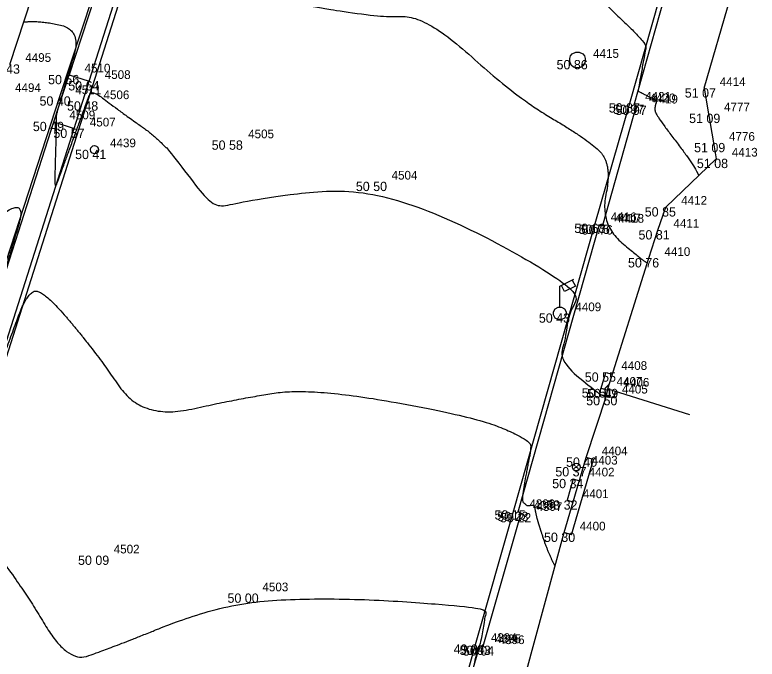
# Model space of a CAD drawing. Extents: x -704017 to -701500, y -1008977 to -1008450.
# Drawn here: x -701730.96 to -701707.04, y -1008927.14 to -1008906.39 of the extents above; entities that cross this region are included whole.
import ezdxf

# ---------------------------------------------------------------- set-up
doc = ezdxf.new("R2010")
doc.units = 0
for name, color, linetype in [('Z_body', 7, 'Continuous'), ('Z_body_cisla', 7, 'Continuous'), ('Z_body_vysky', 7, 'Continuous'), ('Z_budovy', 7, 'Continuous'), ('Z_chodnik', 7, 'Continuous'), ('Z_komunikace', 7, 'Continuous'), ('Z_obruby', 7, 'Continuous'), ('Z_oploceni', 7, 'Continuous'), ('Z_rozhrani_ploch', 7, 'Continuous'), ('Z_site_znaky_kanalizace', 7, 'Continuous'), ('Z_site_znaky_pilire', 7, 'Continuous'), ('Z_site_znaky_VO', 7, 'Continuous'), ('Z_site_znaky_vodovod', 7, 'Continuous'), ('Z_vrstevnice_hlavni', 7, 'Continuous'), ('Z_vrstevnice_vedlejsi', 7, 'Continuous'), ('Z_vstupy', 7, 'Continuous')]:
    doc.layers.add(name, color=color, linetype=linetype)

# ---------------------------------------------------------------- blocks, each defined once
blk = doc.blocks.new('POINT_DISPLAY')
blk.add_line((0, 0), (0, 0))
blk = doc.blocks.new('Z13')
for p, q in [((0, 0.88), (0.45, 1.1)), ((0.4, 1.07), (0.5, 0.88)), ((0, 0.2), (0, 0.88)), ((0.15, 0.7), (0.05, 0.9)), ((0.5, 0.88), (0.15, 0.7)), ((-0.2, 0.05), (-0.15, 0.15)), ((-0.2, -0.05), (-0.2, 0.05)), ((-0.15, 0.15), (-0.05, 0.2)), ((-0.05, 0.2), (0.05, 0.2)), ((0.05, 0.2), (0.15, 0.15)), ((0.15, 0.15), (0.2, 0.05)), ((0.2, 0.05), (0.2, -0.05)), ((-0.15, -0.15), (-0.2, -0.05)), ((-0.05, -0.2), (-0.15, -0.15)), ((0.05, -0.2), (-0.05, -0.2)), ((0.15, -0.15), (0.05, -0.2)), ((0.2, -0.05), (0.15, -0.15))]:
    blk.add_line(p, q)
blk = doc.blocks.new('Z15')
blk.add_circle((0, 0), 0.125)
blk = doc.blocks.new('Z620')
for p, q in [((-0.17, 0.2), (-0.05, 0.25)), ((-0.05, 0.25), (0.05, 0.25)), ((0.05, 0.25), (0.17, 0.2)), ((-0.25, 0.05), (-0.23, 0.13)), ((-0.25, -0.05), (-0.25, 0.05)), ((-0.23, 0.13), (-0.17, 0.2)), ((0.17, 0.2), (0.23, 0.13)), ((0.23, 0.13), (0.25, 0.05)), ((0.25, 0.05), (0.25, -0.05)), ((-0.2, -0.17), (-0.25, -0.05)), ((-0.13, -0.23), (-0.2, -0.17)), ((-0.05, -0.25), (-0.13, -0.23)), ((0.13, -0.23), (0.05, -0.25)), ((0.2, -0.17), (0.13, -0.23)), ((0.25, -0.05), (0.2, -0.17)), ((0.05, -0.25), (-0.05, -0.25))]:
    blk.add_line(p, q)
blk = doc.blocks.new('Z614')
for p, q in [((-0.13, 0.03), (-0.1, 0.08)), ((-0.13, -0.03), (-0.13, 0.03)), ((-0.1, 0.08), (-0.08, 0.1)), ((-0.08, 0.1), (-0.03, 0.13)), ((-0.03, 0.13), (0.03, 0.13)), ((0.03, 0.13), (0.08, 0.1)), ((0.08, 0.1), (0.1, 0.08)), ((0.1, 0.08), (0.13, 0.03)), ((0.13, 0.03), (0.13, -0.03)), ((-0.1, -0.08), (-0.13, -0.03)), ((-0.08, -0.1), (-0.1, -0.08)), ((-0.03, -0.13), (-0.08, -0.1)), ((0.03, -0.13), (-0.03, -0.13)), ((0.08, -0.1), (0.03, -0.13)), ((0.1, -0.08), (0.08, -0.1)), ((0.13, -0.03), (0.1, -0.08))]:
    blk.add_line(p, q)

msp = doc.modelspace()

# ---------------------------------------------------------------- linework, layer by layer
at = {"layer": 'Z_budovy'}
for p, q in [((-701731.12, -1008907.98), (-701728.75, -1008900.78)), ((-701708.75, -1008908.75), (-701707.34, -1008903.88)), ((-701708.75, -1008908.75), (-701708.61, -1008909.57)), ((-701708.45, -1008910.51), (-701708.36, -1008911.02)), ((-701709.99, -1008912.58), (-701708.36, -1008911.02)), ((-701710.24, -1008913.32), (-701709.99, -1008912.58)), ((-701711.85, -1008918.43), (-701710.53, -1008914.22)), ((-701711.85, -1008918.43), (-701709.22, -1008919.26))]:
    msp.add_line(p, q, dxfattribs=at)
at = {"layer": 'Z_chodnik'}
for p, q in [((-701729.51, -1008909.01), (-701726.95, -1008901.26)), ((-701733.68, -1008921.82), (-701729.51, -1008909.01))]:
    msp.add_line(p, q, dxfattribs=at)
at = {"layer": 'Z_komunikace'}
for p, q in [((-701711.15, -1008909.23), (-701708.24, -1008899)), ((-701728.6, -1008909.17), (-701726.17, -1008901.5)), ((-701732.74, -1008922.15), (-701728.6, -1008909.17)), ((-701712.26, -1008913.11), (-701711.15, -1008909.23)), ((-701714.88, -1008922.34), (-701712.26, -1008913.11)), ((-701716.12, -1008926.66), (-701714.88, -1008922.34)), ((-701717.74, -1008932.45), (-701716.12, -1008926.66))]:
    msp.add_line(p, q, dxfattribs=at)
at = {"layer": 'Z_obruby'}
for p, q in [((-701711.01, -1008909.28), (-701708.12, -1008899.08)), ((-701726.91, -1008901.33), (-701729.21, -1008908.32)), ((-701728.56, -1008908.52), (-701726.32, -1008901.5)), ((-701729.7, -1008909.83), (-701729.21, -1008908.32)), ((-701729.04, -1008910.05), (-701728.56, -1008908.52)), ((-701712.02, -1008913.16), (-701710.93, -1008909.31)), ((-701710.93, -1008909.31), (-701711.01, -1008909.28)), ((-701733.57, -1008921.85), (-701729.7, -1008909.83)), ((-701732.89, -1008922.1), (-701729.04, -1008910.05)), ((-701714.74, -1008922.39), (-701712.12, -1008913.14)), ((-701712.12, -1008913.14), (-701712.02, -1008913.16)), ((-701715.87, -1008926.72), (-701714.65, -1008922.43)), ((-701714.65, -1008922.43), (-701714.74, -1008922.39)), ((-701717.64, -1008932.57), (-701715.98, -1008926.7)), ((-701715.98, -1008926.7), (-701715.87, -1008926.72))]:
    msp.add_line(p, q, dxfattribs=at)
at = {"layer": 'Z_oploceni'}
for p, q in [((-701711.9, -1008918.66), (-701711.85, -1008918.43)), ((-701711.66, -1008918.71), (-701711.61, -1008918.51)), ((-701711.9, -1008918.66), (-701711.66, -1008918.71)), ((-701713.26, -1008923.06), (-701712.55, -1008920.64)), ((-701712.31, -1008920.71), (-701712.55, -1008920.64)), ((-701713.02, -1008923.13), (-701712.31, -1008920.71)), ((-701713.02, -1008923.13), (-701713.26, -1008923.06))]:
    msp.add_line(p, q, dxfattribs=at)
at = {"layer": 'Z_rozhrani_ploch'}
for p, q in [((-701729.21, -1008908.32), (-701728.56, -1008908.52)), ((-701729.7, -1008909.83), (-701729.04, -1008910.05))]:
    msp.add_line(p, q, dxfattribs=at)
at = {"layer": 'Z_site_znaky_pilire'}
for p, q in [((-701712.07, -1008918.41), (-701711.92, -1008917.9)), ((-701711.92, -1008917.9), (-701711.7, -1008917.96)), ((-701712.07, -1008918.41), (-701711.86, -1008918.47)), ((-701712.97, -1008921.33), (-701713.16, -1008922.02)), ((-701712.97, -1008921.33), (-701712.77, -1008921.39)), ((-701713.16, -1008922.02), (-701712.97, -1008922.07))]:
    msp.add_line(p, q, dxfattribs=at)
at = {"layer": 'Z_vrstevnice_hlavni'}
for points in [[(-701728.009, -1008897.132), (-701727.874, -1008896.651), (-701727.377, -1008896.563), (-701727.133, -1008896.564), (-701725.68, -1008896.742), (-701726.8, -1008897.266), (-701725.964, -1008900.083), (-701725.9, -1008900.104), (-701725.657, -1008899.559), (-701725.647, -1008899.696), (-701725.46, -1008899.273), (-701724.942, -1008898.955), (-701724.192, -1008899.398), (-701723.759, -1008899.98), (-701718.661, -1008901.718), (-701716.325, -1008901.821), (-701714.46, -1008903.444), (-701711.912, -1008906.072), (-701710.602, -1008907.303), (-701710.651, -1008907.56), (-701710.884, -1008908.837), (-701710.875, -1008908.842), (-701710.332, -1008909.121), (-701710.276, -1008909.142), (-701710.35, -1008909.375), (-701710.31, -1008909.61), (-701709.028, -1008911.286), (-701708.927, -1008911.563)], [(-701734.748, -1008919.221), (-701734.673, -1008919.238), (-701734.423, -1008919.246), (-701734.173, -1008919.026), (-701733.784, -1008918.688), (-701732.337, -1008917.695), (-701732.568, -1008918.47), (-701733.6, -1008921.842), (-701734.4, -1008924.391), (-701734.431, -1008925.289), (-701734.463, -1008927.053), (-701733.955, -1008925.613), (-701732.74, -1008922.15), (-701730.709, -1008924.804), (-701729.26, -1008927.251), (-701727.968, -1008926.819), (-701723.48, -1008925.02), (-701715.766, -1008925.426), (-701715.805, -1008925.754), (-701715.97, -1008926.696), (-701716.027, -1008926.687), (-701716.162, -1008927.295), (-701716.206, -1008927.5), (-701716.176, -1008927.562), (-701716.143, -1008927.793), (-701715.554, -1008929.061), (-701715.055, -1008929.52)]]:
    msp.add_open_spline(points, degree=2, dxfattribs=at)
at = {"layer": 'Z_vrstevnice_vedlejsi'}
for points in [[(-701729.07, -1008901.753), (-701727.076, -1008901.464), (-701727.021, -1008901.475), (-701727.063, -1008901.613), (-701727.224, -1008902.283), (-701727.847, -1008904.323), (-701727.811, -1008905.22), (-701727.68, -1008905.762), (-701727.465, -1008905.302), (-701726.96, -1008903.993), (-701725.204, -1008905.37), (-701719.377, -1008906.5), (-701717.737, -1008906.374), (-701714.813, -1008909.038), (-701712.557, -1008910.36), (-701711.705, -1008911.17), (-701712.12, -1008913.14), (-701710.596, -1008914.395), (-701710.579, -1008914.376)], [(-701730.672, -1008906.618), (-701730.235, -1008906.555), (-701728.799, -1008906.857), (-701729.323, -1008908.579), (-701729.63, -1008909.614), (-701729.624, -1008909.743), (-701729.618, -1008909.858), (-701729.674, -1008911.702), (-701729.653, -1008911.967), (-701729.494, -1008911.536), (-701728.698, -1008909.366), (-701728.595, -1008909.089), (-701728.479, -1008908.787), (-701727.668, -1008909.422), (-701726.034, -1008910.571), (-701724.647, -1008912.613), (-701723.877, -1008912.442), (-701719.32, -1008911.76), (-701713.001, -1008914.989), (-701712.97, -1008915.61), (-701713.27, -1008916.973), (-701713.38, -1008917.587), (-701712.165, -1008918.552), (-701712.127, -1008918.591), (-701712.114, -1008918.613), (-701711.9, -1008918.66), (-701711.96, -1008918.42), (-701711.862, -1008918.342), (-701711.801, -1008918.274)], [(-701732.8, -1008913.111), (-701732.02, -1008913.262), (-701730.57, -1008912.267), (-701731.105, -1008914.062), (-701731.911, -1008916.699), (-701731.939, -1008917.602), (-701731.84, -1008918.814), (-701731.117, -1008916.843), (-701730.584, -1008915.39), (-701730.088, -1008915.187), (-701728.33, -1008917.265), (-701726.856, -1008919.434), (-701723.678, -1008918.731), (-701721.4, -1008918.39), (-701716.149, -1008919.317), (-701714.351, -1008920.076), (-701714.334, -1008920.417), (-701714.42, -1008920.807), (-701714.639, -1008922.034), (-701714.549, -1008922.106), (-701714.473, -1008922.184), (-701714.418, -1008922.197), (-701714.23, -1008922.155), (-701714.203, -1008922.307), (-701714.129, -1008922.666), (-701713.762, -1008923.764), (-701713.555, -1008924.141)]]:
    msp.add_open_spline(points, degree=2, dxfattribs=at)
at = {"layer": 'Z_vstupy'}
for p, q in [((-701708.61, -1008909.57), (-701708.45, -1008910.51)), ((-701710.53, -1008914.22), (-701710.24, -1008913.32)), ((-701712.55, -1008920.64), (-701711.9, -1008918.66)), ((-701714.5, -1008927.6), (-701713.26, -1008923.06))]:
    msp.add_line(p, q, dxfattribs=at)

# ---------------------------------------------------------------- block references
at = {"layer": 'Z_body'}
for p in [(-701712.83, -1008907.84), (-701729.21, -1008908.32), (-701728.56, -1008908.52), (-701708.75, -1008908.75), (-701729.51, -1008909.01), (-701728.6, -1008909.17), (-701711.15, -1008909.23), (-701711.01, -1008909.28), (-701710.93, -1008909.31), (-701708.61, -1008909.57), (-701729.7, -1008909.83), (-701729.04, -1008910.05), (-701723.94, -1008910.43), (-701708.45, -1008910.51), (-701728.39, -1008910.73), (-701708.36, -1008911.02), (-701719.32, -1008911.76), (-701709.99, -1008912.58), (-701712.26, -1008913.11), (-701712.12, -1008913.14), (-701712.02, -1008913.16), (-701710.24, -1008913.32), (-701710.53, -1008914.22), (-701713.4, -1008916), (-701711.92, -1008917.9), (-701712.07, -1008918.41), (-701711.85, -1008918.43), (-701711.9, -1008918.66), (-701712.55, -1008920.64), (-701712.87, -1008920.95), (-701712.97, -1008921.33), (-701713.16, -1008922.02), (-701714.88, -1008922.34), (-701714.74, -1008922.39), (-701714.65, -1008922.43), (-701713.26, -1008923.06), (-701728.27, -1008923.8), (-701723.48, -1008925.02), (-701716.12, -1008926.66), (-701715.98, -1008926.7), (-701715.87, -1008926.72)]:
    msp.add_blockref('POINT_DISPLAY', p, dxfattribs=at)
at = {"layer": 'Z_site_znaky_kanalizace'}
msp.add_blockref('Z620', (-701712.83, -1008907.84), dxfattribs=at)
at = {"layer": 'Z_site_znaky_pilire'}
msp.add_blockref('Z15', (-701712.87, -1008920.95), dxfattribs=at)
at = {"layer": 'Z_site_znaky_VO'}
msp.add_blockref('Z13', (-701713.4, -1008916), dxfattribs=at)
at = {"layer": 'Z_site_znaky_vodovod', "rotation": 10.799999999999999}
msp.add_blockref('Z614', (-701728.39, -1008910.73), dxfattribs=at)

# ---------------------------------------------------------------- texts
at = {"layer": 'Z_body_cisla'}
for s, p in [('4415', (-701712.33, -1008907.77)), ('4495', (-701730.62, -1008907.9)), ('4510', (-701728.71, -1008908.24)), ('4508', (-701728.06, -1008908.45)), ('4414', (-701708.25, -1008908.68)), ('4494', (-701730.95, -1008908.87)), ('4511', (-701729.01, -1008908.94)), ('4506', (-701728.1, -1008909.1)), ('4421', (-701710.65, -1008909.15)), ('4420', (-701710.51, -1008909.2)), ('4419', (-701710.43, -1008909.24)), ('4777', (-701708.11, -1008909.49)), ('4509', (-701729.2, -1008909.75)), ('4507', (-701728.54, -1008909.98)), ('4505', (-701723.44, -1008910.36)), ('4776', (-701707.95, -1008910.44)), ('4439', (-701727.89, -1008910.65)), ('4413', (-701707.86, -1008910.95)), ('4504', (-701718.82, -1008911.69)), ('4412', (-701709.49, -1008912.5)), ('4416', (-701711.76, -1008913.03)), ('4417', (-701711.62, -1008913.07)), ('4418', (-701711.52, -1008913.08)), ('4411', (-701709.74, -1008913.24)), ('4410', (-701710.03, -1008914.15)), ('4409', (-701712.9, -1008915.93)), ('4408', (-701711.42, -1008917.82)), ('4407', (-701711.57, -1008918.33)), ('4405', (-701711.4, -1008918.58)), ('4406', (-701711.35, -1008918.36)), ('4404', (-701712.05, -1008920.57)), ('4403', (-701712.37, -1008920.87)), ('4402', (-701712.47, -1008921.25)), ('4401', (-701712.66, -1008921.95)), ('4399', (-701714.38, -1008922.27)), ('4398', (-701714.24, -1008922.32)), ('4397', (-701714.15, -1008922.36)), ('4400', (-701712.76, -1008922.99)), ('4502', (-701727.77, -1008923.73)), ('4503', (-701722.98, -1008924.95)), ('4394', (-701715.62, -1008926.58)), ('4395', (-701715.48, -1008926.62)), ('4396', (-701715.37, -1008926.65))]:
    msp.add_text(s, height=0.28, dxfattribs=at).set_placement(p)
at = {"layer": 'Z_body_vysky'}
for s, p in [('50 43', (-701731.795, -1008908.28)), ('50 86', (-701713.505, -1008908.14)), ('50 56', (-701729.885, -1008908.62)), ('50 64', (-701729.235, -1008908.82)), ('51 07', (-701709.375, -1008909.05)), ('50 40', (-701730.16, -1008909.31)), ('50 48', (-701729.275, -1008909.47)), ('50 87', (-701711.825, -1008909.53)), ('50 97', (-701711.685, -1008909.58)), ('50 97', (-701711.605, -1008909.61)), ('51 09', (-701709.235, -1008909.87)), ('50 49', (-701730.375, -1008910.13)), ('50 57', (-701729.715, -1008910.35)), ('50 58', (-701724.615, -1008910.73)), ('51 09', (-701709.075, -1008910.81)), ('50 41', (-701729.015, -1008911.03)), ('51 08', (-701708.985, -1008911.32)), ('50 50', (-701719.97, -1008912.06)), ('50 85', (-701710.665, -1008912.88)), ('50 63', (-701712.935, -1008913.41)), ('50 75', (-701712.795, -1008913.44)), ('50 76', (-701712.695, -1008913.46)), ('50 81', (-701710.865, -1008913.62)), ('50 76', (-701711.205, -1008914.52)), ('50 43', (-701714.075, -1008916.3)), ('50 55', (-701712.595, -1008918.2)), ('50 51', (-701712.695, -1008918.71)), ('50 49', (-701712.525, -1008918.73)), ('50 50', (-701712.55, -1008918.96)), ('50 40', (-701713.2, -1008920.94)), ('50 37', (-701713.545, -1008921.25)), ('50 34', (-701713.645, -1008921.63)), ('50 32', (-701713.835, -1008922.32)), ('50 15', (-701715.505, -1008922.64)), ('50 23', (-701715.415, -1008922.69)), ('50 22', (-701715.325, -1008922.73)), ('50 30', (-701713.91, -1008923.36)), ('50 09', (-701728.92, -1008924.1)), ('50 00', (-701724.105, -1008925.32)), ('49 94', (-701716.82, -1008926.96)), ('50 03', (-701716.63, -1008927)), ('50 04', (-701716.52, -1008927.02))]:
    msp.add_text(s, height=0.3, dxfattribs=at).set_placement(p)

doc.saveas('drawing.dxf')
